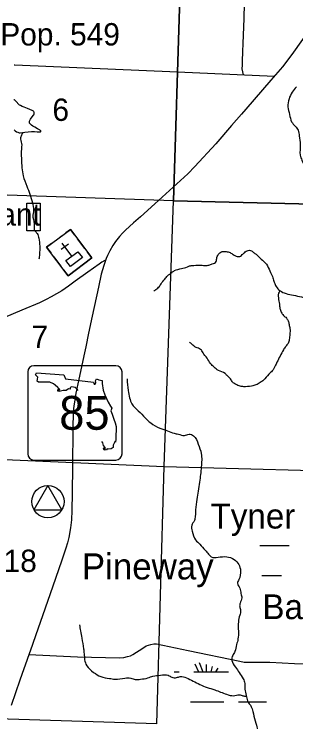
# Model space of a CAD drawing. Extents: x 1219626 to 1426462, y 456797 to 752399.
# Drawn here: x 1346933 to 1352603, y 705199 to 719452 of the extents above; entities that cross this region are included whole.
import ezdxf

# ---------------------------------------------------------------- set-up
doc = ezdxf.new("R2010")
doc.units = 0
for name, color, linetype in [('Communities and Subdivisions Names without Post Office', 7, 'Continuous'), ('Connecting Roads', 7, 'Continuous'), ('County Routes Highway Center Lines', 7, 'Continuous'), ('Culture', 7, 'Continuous'), ('Culture Text', 7, 'Continuous'), ('Lakes and Ponds', 7, 'Continuous'), ('Local Roads Improved', 7, 'Continuous'), ('Masks', 7, 'Continuous'), ('Narrow River Creek and Branch and Slough', 7, 'Continuous'), ('Populations', 7, 'Continuous'), ('Roadshilelds State Highways', 7, 'Continuous'), ('Section Lines', 7, 'Continuous'), ('Section Numbers', 7, 'Continuous'), ('State Routes Highway Center Lines', 7, 'Continuous'), ('Swamps', 7, 'Continuous'), ('Swamps Text', 7, 'Continuous')]:
    doc.layers.add(name, color=color, linetype=linetype)

msp = doc.modelspace()

# ---------------------------------------------------------------- linework, layer by layer
at = {"layer": 'Connecting Roads'}
msp.add_line((1350222, 718288), (1352174, 718203), dxfattribs=at)
msp.add_lwpolyline([(1351549, 718230), (1351526, 718348), (1351527, 718424), (1351531, 718507), (1351539, 718702), (1351546, 718860), (1351566, 719362), (1351573, 719668), (1351589, 719947), (1351618, 720345), (1351760, 720344), (1352235, 720326), (1353123, 720291), (1353866, 720263)], dxfattribs=at)
at = {"layer": 'County Routes Highway Center Lines'}
msp.add_lwpolyline([(1348757, 714492), (1348700, 714459), (1348641, 714414), (1348417, 714258), (1348161, 714071), (1348030, 713976), (1347891, 713882), (1347788, 713820), (1347679, 713756), (1347577, 713702), (1347446, 713637), (1347084, 713488), (1346735, 713343)], dxfattribs=at)
at = {"layer": 'Culture'}
for p, q in [((1348067, 715118), (1347971, 715046)), ((1348157, 714998), (1348067, 715118)), ((1347755, 714885), (1347899, 714992)), ((1348354, 714733), (1348211, 714926)), ((1347683, 714831), (1347586, 714759)), ((1347880, 714716), (1348025, 714824)), ((1348096, 714578), (1347899, 714842)), ((1347586, 714759), (1347676, 714639)), ((1348498, 714541), (1348408, 714661)), ((1347730, 714567), (1347874, 714374)), ((1348017, 714182), (1348498, 714541)), ((1347928, 714302), (1348017, 714182))]:
    msp.add_line(p, q, dxfattribs=at)
for points in [[(1347586, 714759), (1348067, 715118), (1348498, 714541), (1348017, 714182)], [(1347976, 714488), (1348216, 714668), (1348306, 714548), (1348066, 714368)], [(1347331, 709472), (1347893, 709472), (1347612, 709959)]]:
    msp.add_lwpolyline(points, close=True, dxfattribs=at)
msp.add_circle((1347612, 709634), 325, dxfattribs=at)
at = {"layer": 'Lakes and Ponds'}
for points in [[(1347149, 717076), (1347214, 717084), (1347279, 717088), (1347301, 717089), (1347339, 717086), (1347397, 717080), (1347425, 717080), (1347454, 717082), (1347461, 717084), (1347467, 717086), (1347470, 717089), (1347472, 717092), (1347472, 717095), (1347469, 717101), (1347462, 717108), (1347452, 717115), (1347440, 717123), (1347428, 717130), (1347401, 717145), (1347349, 717174), (1347310, 717198), (1347284, 717216), (1347267, 717230), (1347257, 717240), (1347250, 717248), (1347243, 717259), (1347240, 717271), (1347240, 717283), (1347243, 717296), (1347249, 717309), (1347263, 717334), (1347295, 717381), (1347319, 717415), (1347326, 717427), (1347335, 717447), (1347338, 717461), (1347338, 717471), (1347336, 717478), (1347330, 717487), (1347321, 717495), (1347293, 717511), (1347249, 717532), (1347204, 717552), (1347132, 717581), (1347096, 717595), (1347061, 717609), (1347042, 717621), (1347026, 717635), (1346974, 717692), (1346962, 717705), (1346952, 717713), (1346938, 717723), (1346923, 717728)], [(1346931, 717119), (1346954, 717099), (1346980, 717082), (1347004, 717072), (1347022, 717066), (1347036, 717064), (1347056, 717063), (1347149, 717076)]]:
    msp.add_lwpolyline(points, dxfattribs=at)
at = {"layer": 'Local Roads Improved'}
msp.add_line((1346949, 718431), (1350222, 718288), dxfattribs=at)
msp.add_lwpolyline([(1347227, 706553), (1348206, 706508), (1349051, 706487), (1349139, 706492), (1349217, 706514), (1349272, 706529), (1349325, 706558), (1349520, 706680), (1349591, 706731), (1349687, 706759), (1349745, 706768), (1349799, 706768), (1350437, 706633), (1351476, 706421), (1351561, 706404), (1351759, 706399), (1351962, 706404), (1352083, 706399), (1352576, 706374), (1353335, 706355)], dxfattribs=at)
msp.add_arc((1347106, 722027), 3600, 267.2465, 267.5032, dxfattribs=at)
at = {"layer": 'Masks'}
msp.add_lwpolyline([(1347185, 715648), (1347453, 715648), (1347453, 715086), (1347185, 715086)], close=True, dxfattribs=at)
at = {"layer": 'Narrow River Creek and Branch and Slough'}
for points in [[(1352615, 717990), (1352528, 717880), (1352466, 717745), (1352442, 717587), (1352476, 717429), (1352519, 717285), (1352591, 717194), (1352648, 717113), (1352672, 716998), (1352691, 716825), (1352691, 716614), (1352725, 716509), (1352787, 716399), (1352926, 716240), (1353065, 716058), (1353175, 715915), (1353252, 715828), (1353314, 715761), (1353424, 715704), (1353620, 715646), (1353735, 715613), (1353855, 715555), (1353999, 715493), (1354128, 715426), (1354210, 715378), (1354282, 715320), (1354325, 715244), (1354336, 715228)], [(1347104, 717070), (1347088, 717031), (1347062, 716963), (1347083, 716844), (1347078, 716734), (1347078, 716552), (1347088, 716354), (1347114, 716198), (1347187, 715990), (1347250, 715828), (1347302, 715651), (1347322, 715510), (1347312, 715364), (1347338, 715182), (1347333, 715125), (1347374, 715062), (1347395, 715036), (1347432, 714937), (1347447, 714781), (1347442, 714614), (1347432, 714516)], [(1349742, 713874), (1349803, 713918), (1349841, 713950), (1349892, 714021), (1349963, 714117), (1350020, 714180), (1350109, 714251), (1350161, 714286), (1350301, 714327), (1350419, 714363), (1350480, 714385), (1350550, 714391), (1350697, 714398), (1350786, 714388), (1350854, 714398), (1350921, 714420), (1350965, 714436), (1350997, 714471), (1351016, 714554), (1351055, 714625), (1351090, 714660), (1351157, 714673), (1351243, 714663), (1351313, 714631), (1351377, 714589), (1351425, 714573), (1351489, 714580), (1351524, 714609), (1351569, 714647), (1351604, 714676), (1351646, 714695), (1351693, 714695), (1351748, 714653), (1351802, 714615), (1351860, 714561), (1351956, 714472), (1352010, 714414), (1352080, 714280), (1352131, 714165), (1352163, 714072), (1352195, 713989), (1352262, 713900), (1352371, 713836), (1352518, 713798), (1352674, 713766), (1352834, 713730), (1353045, 713676), (1353201, 713631), (1353342, 713571), (1353527, 713488), (1353734, 713369), (1353888, 713290), (1354127, 713168), (1354354, 713063), (1354563, 712980), (1354742, 712907), (1354825, 712868), (1354908, 712834)], [(1352291, 713876), (1352265, 713853), (1352252, 713741), (1352271, 713610), (1352284, 713527), (1352310, 713450), (1352357, 713386), (1352412, 713332), (1352450, 713275), (1352466, 713204), (1352485, 713118), (1352482, 713003), (1352469, 712901), (1352447, 712821), (1352399, 712760), (1352354, 712690), (1352223, 712441), (1352188, 712367), (1352128, 712268), (1352057, 712198), (1351952, 712083), (1351885, 712032), (1351799, 711984), (1351712, 711961), (1351553, 711949), (1351483, 711958), (1351390, 712000), (1351329, 712041), (1351291, 712105), (1351221, 712172), (1351179, 712217), (1351045, 712278), (1350959, 712342), (1350885, 712418), (1350815, 712521), (1350735, 712632), (1350687, 712699), (1350595, 712741), (1350550, 712770), (1350515, 712802), (1350464, 712843)], [(1349205, 712106), (1349231, 711871), (1349257, 711723), (1349300, 711601), (1349431, 711462), (1349570, 711323), (1349683, 711219), (1349865, 711115), (1350022, 711062), (1350152, 711010), (1350239, 710993), (1350360, 710967), (1350456, 710993), (1350543, 710958), (1350639, 710793), (1350699, 710602), (1350699, 710332), (1350665, 710028), (1350639, 709845), (1350612, 709680), (1350586, 709471), (1350578, 709341), (1350560, 709254), (1350508, 709158), (1350517, 709036), (1350586, 708863), (1350673, 708776), (1350778, 708654), (1350847, 708576), (1350899, 708523), (1351038, 708515), (1351212, 708523), (1351360, 708471), (1351455, 708367), (1351490, 708245), (1351455, 708063), (1351429, 707993), (1351473, 707894), (1351499, 707781), (1351516, 707694), (1351481, 707590), (1351473, 707520), (1351490, 707442), (1351473, 707346), (1351447, 707216), (1351447, 707024), (1351438, 706868), (1351412, 706755), (1351377, 706616), (1351334, 706538), (1351316, 706433), (1351386, 706303), (1351464, 706190), (1351542, 706068), (1351577, 705972), (1351577, 705859), (1351603, 705729), (1351629, 705625), (1351707, 705503), (1351760, 705312), (1351812, 705129), (1351838, 705016), (1351942, 704903), (1352064, 704764), (1352125, 704651), (1352116, 704512), (1352081, 704407), (1352064, 704240), (1352098, 704040), (1352211, 703866), (1352246, 703710), (1352264, 703466), (1352281, 703275), (1352351, 703179), (1352455, 703023), (1352481, 702927), (1352446, 702823), (1352394, 702693), (1352377, 702501), (1352359, 702258), (1352385, 702093), (1352351, 701875), (1352324, 701710), (1352333, 701519), (1352385, 701336), (1352455, 701223), (1352472, 701093), (1352533, 700988), (1352585, 700867), (1352594, 700649), (1352594, 700528)], [(1348248, 707152), (1348266, 707030), (1348295, 706885), (1348329, 706671), (1348341, 706572), (1348352, 706451), (1348393, 706329), (1348532, 706196), (1348677, 706109), (1348851, 706074), (1348961, 706057), (1349164, 706080), (1349279, 706080), (1349372, 706051), (1349476, 706057), (1349627, 706085), (1349726, 706120), (1349876, 706138), (1350033, 706138), (1350108, 706097), (1350201, 706091), (1350276, 706109), (1350403, 706085), (1350670, 705952), (1350971, 705842), (1351209, 705755), (1351348, 705726), (1351464, 705744), (1351539, 705726), (1351607, 705710)]]:
    msp.add_spline(points, degree=3, dxfattribs=at)
at = {"layer": 'Roadshilelds State Highways'}
for p, q in [((1348980, 712372), (1347330, 712372)), ((1347205, 712247), (1347205, 710597)), ((1349105, 710597), (1349105, 712247)), ((1347330, 710472), (1348980, 710472))]:
    msp.add_line(p, q, dxfattribs=at)
for points in [[(1348224, 711873), (1348204, 711898), (1348162, 711935), (1348092, 711944), (1348063, 711931), (1348059, 711902), (1348030, 711905), (1347977, 711875), (1347918, 711875), (1347842, 711855), (1347815, 711862), (1347819, 711905), (1347835, 711875), (1347852, 711892), (1347815, 711935), (1347759, 711977), (1347723, 712007), (1347651, 712040), (1347575, 712043), (1347420, 712040), (1347397, 712057), (1347410, 712142), (1347364, 712185), (1347380, 712225)], [(1347380, 712225), (1347934, 712185), (1347964, 712106), (1348528, 712043), (1348541, 711997), (1348564, 711997), (1348580, 712030), (1348570, 712070), (1348590, 712109), (1348640, 712086), (1348706, 712076), (1348706, 712014), (1348725, 711878), (1348758, 711783), (1348827, 711634), (1348874, 711555), (1348900, 711519), (1348880, 711463), (1348907, 711394), (1348940, 711298), (1348963, 711219), (1348989, 711150), (1348989, 711087), (1348982, 710962), (1348979, 710889), (1348976, 710833), (1348963, 710849), (1348946, 710813), (1348923, 710774), (1348923, 710727), (1348884, 710698), (1348841, 710691), (1348804, 710698), (1348791, 710678), (1348748, 710671), (1348729, 710708), (1348738, 710724), (1348752, 710701), (1348768, 710694), (1348768, 710724), (1348732, 710767), (1348719, 710820), (1348696, 710844)]]:
    msp.add_lwpolyline(points, dxfattribs=at)
for centre, start, end in [((1347330, 712247), 90, 180), ((1348980, 712247), 0, 90), ((1347330, 710597), 180, 270), ((1348980, 710597), 270, 0)]:
    msp.add_arc(centre, 125, start, end, dxfattribs=at)
at = {"layer": 'Section Lines'}
for p, q in [((1350141, 715692), (1350305, 720923)), ((1350305, 720923), (1350141, 715692)), ((1350141, 715692), (1344883, 715867)), ((1349955, 710343), (1350141, 715692)), ((1355454, 715568), (1350141, 715692)), ((1350141, 715692), (1354756, 715584)), ((1344740, 710571), (1349955, 710343)), ((1349805, 705158), (1349955, 710343)), ((1349955, 710343), (1355235, 710204)), ((1349805, 705158), (1344548, 705323))]:
    msp.add_line(p, q, dxfattribs=at)
at = {"layer": 'State Routes Highway Center Lines'}
msp.add_lwpolyline([(1352954, 719241), (1352521, 718641), (1352334, 718394), (1352101, 718124), (1351595, 717537), (1351507, 717436), (1351309, 717207), (1350992, 716840), (1350573, 716381), (1350427, 716234), (1349766, 715629), (1349478, 715373), (1349333, 715246), (1349176, 715103), (1349112, 715038), (1349052, 714972), (1348975, 714875), (1348919, 714793), (1348856, 714686), (1348811, 714594), (1348782, 714529), (1348735, 714391), (1348687, 714213), (1348628, 713950), (1348506, 713366), (1348431, 713029), (1348373, 712749), (1348334, 712572), (1348268, 712257), (1348234, 712098), (1348176, 711818), (1348151, 711678), (1348136, 711566), (1348130, 711503), (1348122, 711384), (1348115, 711162), (1348113, 710938), (1348106, 710498), (1348105, 710339), (1348103, 709811), (1348096, 709458), (1348085, 709268), (1348072, 709163), (1348067, 709106), (1348032, 708915), (1348005, 708803), (1347973, 708696), (1347919, 708537), (1347887, 708437), (1347710, 707934), (1347501, 707332), (1347366, 706953), (1347299, 706759), (1347192, 706453), (1347089, 706153), (1347046, 706041), (1346870, 705527)], dxfattribs=at)
at = {"layer": 'Swamps'}
for p, q in [((1350571, 706369), (1350642, 706203)), ((1351452, 705603), (1351902, 705603))]:
    msp.add_line(p, q, dxfattribs=at)
for points in [[(1351881, 708748), (1352401, 708748)], [(1352401, 708748), (1352471, 708748)], [(1351922, 708148), (1352314, 708148)], [(1350660, 706393), (1350734, 706203)], [(1350800, 706353), (1350800, 706203)], [(1350920, 706316), (1350892, 706203)], [(1351033, 706279), (1350988, 706203)], [(1350156, 706203), (1350252, 706203)], [(1350552, 706203), (1351250, 706203)], [(1350480, 705603), (1351152, 705603)], [(1351902, 705603), (1352012, 705603)]]:
    msp.add_lwpolyline(points, dxfattribs=at)

# ---------------------------------------------------------------- texts
at = {"layer": 'Communities and Subdivisions Names without Post Office'}
msp.add_text('Pineway', height=525, rotation=0, dxfattribs=at).set_placement((1348295, 708067))
at = {"layer": 'Culture Text'}
msp.add_text('Almerant', height=450, rotation=0, dxfattribs=at).set_placement((1345061, 715193))
at = {"layer": 'Populations'}
msp.add_text('Pop. 549', height=450, rotation=0, dxfattribs=at).set_placement((1346653, 718821))
at = {"layer": 'Roadshilelds State Highways'}
msp.add_text('85', height=680, dxfattribs=at).set_placement((1347841, 711082))
at = {"layer": 'Section Numbers'}
for s, p in [('6', (1347703, 717302)), ('7', (1347283, 712729)), ('18', (1346720, 708217))]:
    msp.add_text(s, height=450, rotation=0, dxfattribs=at).set_placement(p)
at = {"layer": 'Swamps Text'}
for s, p in [('Tyner', (1350885, 709092)), ('Bay', (1351929, 707267))]:
    msp.add_text(s, height=500, rotation=0, dxfattribs=at).set_placement(p)

doc.saveas('drawing.dxf')
